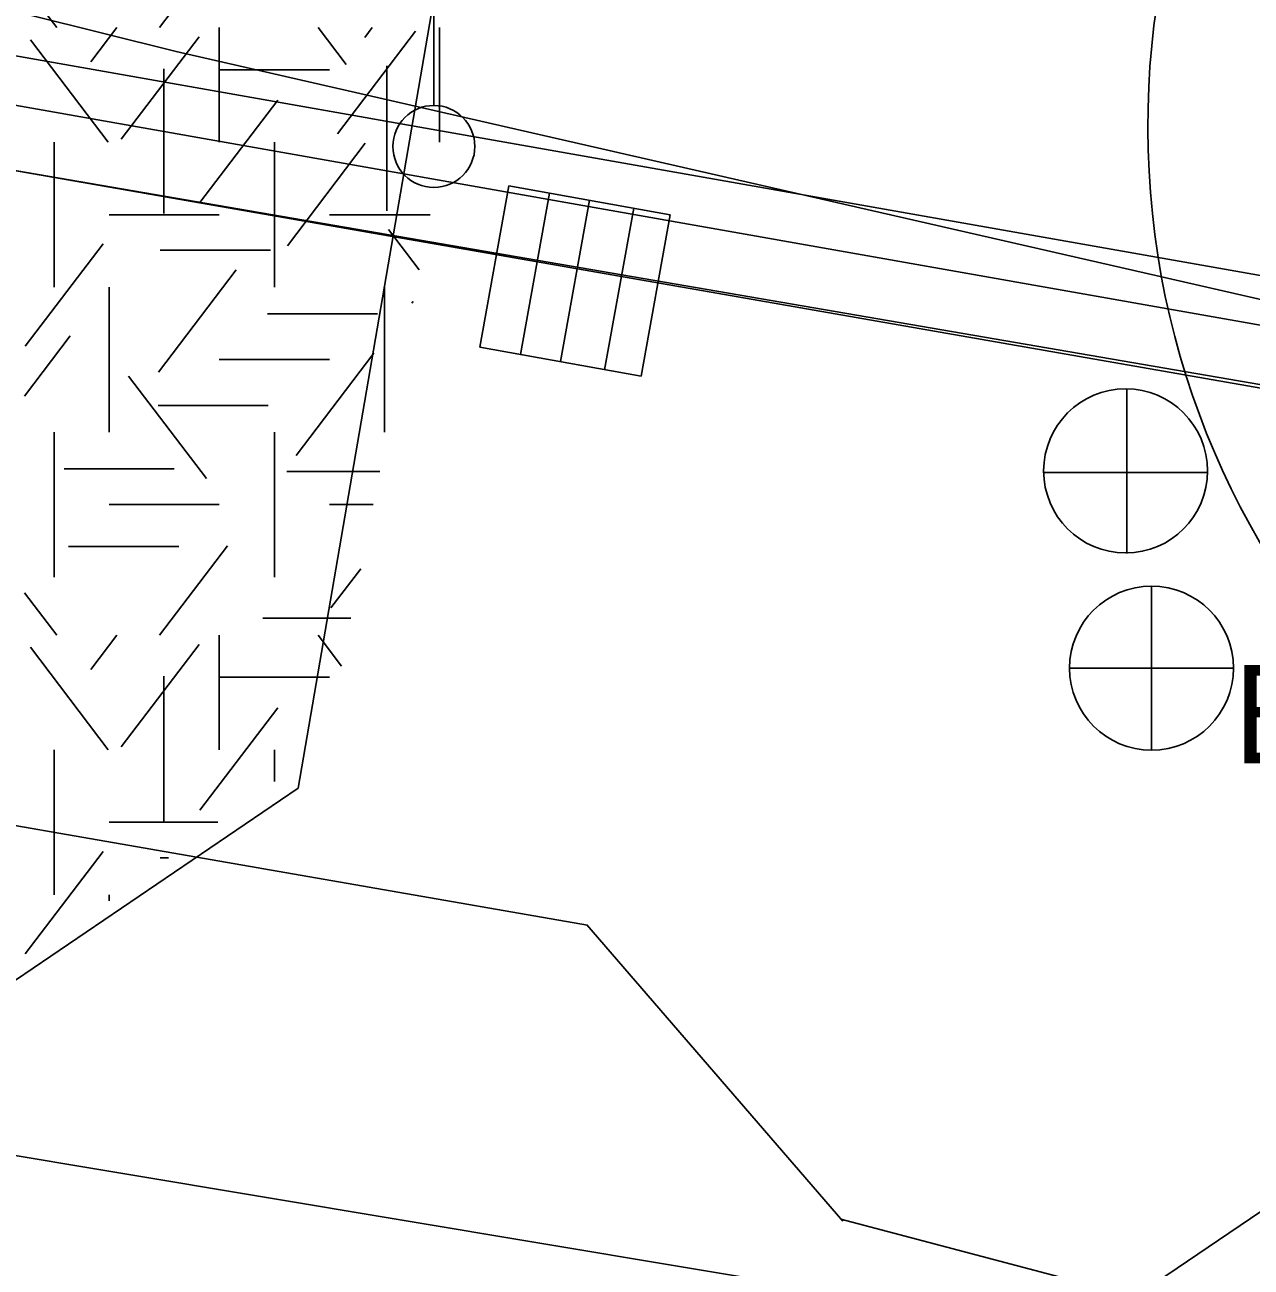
# Model space of a CAD drawing. Extents: x 419101 to 420177, y 4451541 to 4452254.
# Drawn here: x 419679.09 to 419694.04, y 4451892.61 to 4451907.76 of the extents above; entities that cross this region are included whole.
import ezdxf

# ---------------------------------------------------------------- set-up
doc = ezdxf.new("R2010")
doc.units = 0
for name, color, linetype in [('2_KADASTRO', 7, 'Continuous'), ('3_HALİHAZIR', 7, 'Continuous'), ('Level 41', 7, 'Continuous'), ('Level 53', 7, 'Continuous'), ('Level 60', 7, 'Continuous'), ('Level 62', 7, 'Continuous')]:
    doc.layers.add(name, color=color, linetype=linetype)

msp = doc.modelspace()

# ---------------------------------------------------------------- linework, layer by layer
at = {"layer": '2_KADASTRO'}
msp.add_lwpolyline([(419619.172, 4451899.794), (419621.024, 4451915.322), (419621.341, 4451917.985), (419621.837, 4451922.14), (419637.166, 4451918.324), (419680.932, 4451907.431), (419743.741, 4451893.072), (419755.716, 4451891.108), (419744.449, 4451835.057), (419741.585, 4451835.476), (419748.828, 4451874.587), (419747.609, 4451874.824), (419694.6, 4451885.13), (419691.339, 4451885.764), (419687.729, 4451886.465), (419623.249, 4451899.001)], close=True, dxfattribs=at)
at = {"layer": '3_HALİHAZIR'}
for p, q in [((419684.073, 4451906.773), (419684.073, 4451910.966)), ((419684.987, 4451905.794), (419684.633, 4451903.826)), ((419684.987, 4451905.794), (419684.633, 4451903.826)), ((419686.955, 4451905.44), (419684.987, 4451905.794)), ((419686.955, 4451905.44), (419684.987, 4451905.794)), ((419685.129, 4451903.736), (419685.484, 4451905.705)), ((419685.617, 4451903.649), (419685.971, 4451905.617)), ((419686.156, 4451903.551), (419686.51, 4451905.52)), ((419686.601, 4451903.471), (419686.955, 4451905.44)), ((419686.601, 4451903.471), (419686.955, 4451905.44)), ((419684.633, 4451903.826), (419686.601, 4451903.471)), ((419684.633, 4451903.826), (419686.601, 4451903.471)), ((419692.525, 4451901.309), (419692.525, 4451903.309)), ((419691.505, 4451902.299), (419693.505, 4451902.299)), ((419692.826, 4451900.912), (419692.826, 4451898.912)), ((419691.826, 4451899.912), (419693.826, 4451899.912))]:
    msp.add_line(p, q, dxfattribs=at)
for points in [[(419675.294, 4451898.633), (419685.945, 4451896.779)], [(419685.937, 4451896.78), (419689.061, 4451893.167)], [(419731.267, 4451841.721), (419687.188, 4451848.495), (419685.591, 4451852.474), (419687.455, 4451863.491), (419688.909, 4451871.204), (419691.319, 4451884.416), (419692.623, 4451892.244), (419696.715, 4451895.016), (419716.058, 4451891.695), (419750.649, 4451885.191), (419742.081, 4451839.871), (419736.813, 4451840.658)], [(419689.037, 4451893.194), (419692.623, 4451892.244)]]:
    msp.add_lwpolyline(points, dxfattribs=at)
for centre, radius in [((419684.073, 4451906.273), 0.5), ((419692.51, 4451902.317), 1), ((419692.826, 4451899.912), 1)]:
    msp.add_circle(centre, radius, dxfattribs=at)
msp.add_ellipse((419702.821, 4451906.507), major_axis=(-0.793, 10.012), ratio=0.999697, dxfattribs=at)
at = {"layer": 'Level 41'}
for p, q in [((419680.727, 4451907.723), (419681.556, 4451908.814)), ((419679.474, 4451907.723), (419679.08, 4451908.241)), ((419679.89, 4451907.306), (419680.207, 4451907.723)), ((419681.456, 4451907.723), (419681.456, 4451906.325)), ((419683.005, 4451907.271), (419682.661, 4451907.723)), ((419683.231, 4451907.603), (419683.322, 4451907.723)), ((419684.142, 4451907.723), (419684.142, 4451906.325)), ((419680.101, 4451906.325), (419679.152, 4451907.575)), ((419680.261, 4451906.36), (419681.21, 4451907.61)), ((419682.898, 4451906.429), (419683.848, 4451907.679)), ((419683.498, 4451907.256), (419683.498, 4451905.489)), ((419680.781, 4451907.221), (419680.781, 4451905.454)), ((419681.456, 4451907.209), (419682.799, 4451907.209)), ((419681.221, 4451905.588), (419682.17, 4451906.838)), ((419679.442, 4451904.558), (419679.442, 4451906.325)), ((419682.128, 4451906.325), (419682.128, 4451904.558)), ((419682.287, 4451905.063), (419683.236, 4451906.313)), ((419680.113, 4451905.441), (419681.456, 4451905.441)), ((419682.799, 4451905.441), (419684.027, 4451905.441)), ((419683.895, 4451904.768), (419683.52, 4451905.261)), ((419679.09, 4451903.837), (419680.039, 4451905.086)), ((419680.737, 4451905.007), (419682.08, 4451905.007)), ((419680.715, 4451903.52), (419681.664, 4451904.77)), ((419680.113, 4451904.558), (419680.113, 4451902.791)), ((419683.471, 4451904.558), (419683.471, 4451902.791)), ((419683.804, 4451904.362), (419683.82, 4451904.382)), ((419682.043, 4451904.234), (419683.386, 4451904.234)), ((419679.08, 4451903.228), (419679.639, 4451903.964)), ((419682.392, 4451902.504), (419683.342, 4451903.754)), ((419681.456, 4451903.674), (419682.799, 4451903.674)), ((419681.3, 4451902.223), (419680.351, 4451903.473)), ((419680.71, 4451903.114), (419682.053, 4451903.114)), ((419679.442, 4451901.023), (419679.442, 4451902.791)), ((419682.128, 4451901.023), (419682.128, 4451902.791)), ((419679.565, 4451902.342), (419680.908, 4451902.342)), ((419682.282, 4451902.308), (419683.413, 4451902.308)), ((419680.113, 4451901.907), (419681.456, 4451901.907)), ((419682.799, 4451901.907), (419683.334, 4451901.907)), ((419679.619, 4451901.396), (419680.961, 4451901.396)), ((419680.727, 4451900.314), (419681.556, 4451901.405)), ((419682.818, 4451900.647), (419683.181, 4451901.124)), ((419679.474, 4451900.314), (419679.08, 4451900.832)), ((419681.989, 4451900.52), (419683.062, 4451900.52)), ((419679.89, 4451899.897), (419680.207, 4451900.314)), ((419681.456, 4451900.314), (419681.456, 4451898.916)), ((419682.948, 4451899.937), (419682.661, 4451900.314)), ((419680.101, 4451898.916), (419679.152, 4451900.166)), ((419680.261, 4451898.951), (419681.21, 4451900.201)), ((419680.781, 4451899.812), (419680.781, 4451898.045)), ((419681.456, 4451899.8), (419682.799, 4451899.8)), ((419681.221, 4451898.179), (419682.17, 4451899.429)), ((419679.442, 4451897.149), (419679.442, 4451898.916)), ((419682.128, 4451898.916), (419682.128, 4451898.531)), ((419680.113, 4451898.032), (419681.437, 4451898.032)), ((419679.09, 4451896.428), (419680.039, 4451897.677)), ((419680.737, 4451897.598), (419680.835, 4451897.598)), ((419680.113, 4451897.149), (419680.113, 4451897.076))]:
    msp.add_line(p, q, dxfattribs=at)
at = {"layer": 'Level 53'}
for points in [[(419616.991, 4451919.169), (419619.991, 4451918.549), (419622.071, 4451918.129), (419630.842, 4451916.359), (419639.632, 4451914.629), (419648.432, 4451912.939), (419657.232, 4451911.289), (419666.042, 4451909.679), (419673.212, 4451908.399), (419713.593, 4451901.269), (419718.413, 4451900.419), (419723.253, 4451899.569), (419728.093, 4451898.748), (419732.943, 4451897.948), (419733.343, 4451897.888), (419738.203, 4451897.138), (419743.073, 4451896.418), (419747.943, 4451895.738), (419752.823, 4451895.108), (419757.703, 4451894.508), (419762.594, 4451893.958), (419767.484, 4451893.438), (419772.014, 4451892.998), (419776.904, 4451892.558)], [(419616.901, 4451918.569), (419619.871, 4451917.959), (419621.951, 4451917.539), (419630.732, 4451915.769), (419639.522, 4451914.039), (419648.312, 4451912.349), (419657.122, 4451910.699), (419665.932, 4451909.089), (419673.112, 4451907.809), (419713.483, 4451900.679), (419718.313, 4451899.829), (419723.153, 4451898.979), (419727.993, 4451898.158), (419732.853, 4451897.358), (419733.253, 4451897.298), (419738.113, 4451896.538), (419742.983, 4451895.828), (419747.863, 4451895.148), (419752.743, 4451894.508), (419757.633, 4451893.918), (419762.524, 4451893.358), (419767.424, 4451892.838), (419771.954, 4451892.398)]]:
    msp.add_lwpolyline(points, dxfattribs=at)
at = {"layer": 'Level 60'}
for points in [[(419607.919, 4451928.087), (419606, 4451919.813), (419627.438, 4451914.924), (419678.582, 4451906.044), (419747.619, 4451894.179), (419777.479, 4451890.747)], [(419777.479, 4451890.747), (419747.619, 4451894.179), (419698.675, 4451902.537), (419678.582, 4451906.044), (419627.438, 4451914.924), (419606, 4451919.813)], [(419619.055, 4451903.978), (419619.055, 4451903.978), (419755.104, 4451881.249), (419752.217, 4451868.12), (419696.056, 4451878.56), (419689.378, 4451841.124), (419609.226, 4451857.626), (419609.593, 4451857.551), (419617.472, 4451896.212)], [(419681.028, 4451893.624), (419681.028, 4451893.624)]]:
    msp.add_lwpolyline(points, dxfattribs=at)
at = {"layer": 'Level 62'}
msp.add_lwpolyline([(419607.923, 4451928.103), (419684.545, 4451910.811), (419682.417, 4451898.447), (419678.972, 4451896.105), (419622.731, 4451907.868), (419604.232, 4451912.19)], dxfattribs=at)

# ---------------------------------------------------------------- texts
at = {"layer": '3_HALİHAZIR'}
msp.add_text('B', height=1.2, dxfattribs=at).set_placement((419693.826, 4451898.75))

doc.saveas('drawing.dxf')
